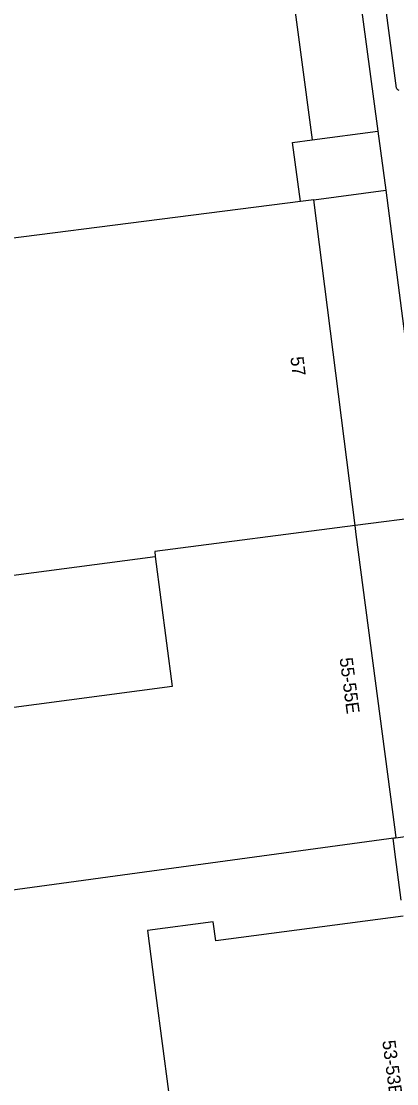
# Model space of a CAD drawing. Extents: x 160557 to 161245, y 385330 to 386505.
# Drawn here: x 161065.9 to 161094.5, y 385732.3 to 385813.3 of the extents above; entities that cross this region are included whole.
import ezdxf

# ---------------------------------------------------------------- set-up
doc = ezdxf.new("R2010")
doc.units = 0
for name, color, linetype in [('IMGEO_Pand', 7, 'Continuous'), ('IMGEO_Pand_nummerreeks', 7, 'Continuous'), ('IMGEO_Rijbaan_lokaal_open', 7, 'Continuous'), ('IMGEO_Voetpad_open', 7, 'Continuous')]:
    doc.layers.add(name, color=color, linetype=linetype)

msp = doc.modelspace()

# ---------------------------------------------------------------- linework, layer by layer
at = {"layer": 'IMGEO_Pand'}
for points in [[(161083.636, 385837.317), (161088.039, 385804.26)], [(161087.153, 385799.563), (161086.554, 385804.062), (161088.039, 385804.26)], [(161087.153, 385799.563), (161052.902, 385795.197)], [(161088.156, 385799.689), (161087.153, 385799.563)], [(161091.316, 385774.876), (161088.156, 385799.689)], [(161052.902, 385795.197), (161055.868, 385772.603), (161056.153, 385770.395), (161056.219, 385769.879), (161076.078, 385772.498)], [(161076.078, 385772.498), (161077.384, 385762.597), (161038.492, 385757.432), (161038.201, 385757.455), (161036.601, 385743.194), (161056.279, 385745.877), (161063.317, 385746.837), (161094.436, 385751.08), (161094.334, 385751.863), (161091.407, 385774.182), (161091.316, 385774.876)], [(161091.316, 385774.876), (161076.047, 385772.874), (161076.078, 385772.498)], [(161094.985, 385745.077), (161080.694, 385743.204), (161080.504, 385744.655), (161075.485, 385743.997), (161076.135, 385739.04), (161077.573, 385728.065), (161066.743, 385726.646)]]:
    msp.add_lwpolyline(points, dxfattribs=at)
at = {"layer": 'IMGEO_Rijbaan_lokaal_open'}
msp.add_lwpolyline([(161094.826, 385746.297), (161094.343, 385750), (161094.207, 385751.045), (161099.92, 385751.819)], dxfattribs=at)
at = {"layer": 'IMGEO_Voetpad_open'}
for points in [[(161090.577, 385836.855), (161089.36, 385832.82), (161089.359, 385832.428), (161093.052, 385804.928)], [(161094.479, 385808.205), (161091.834, 385828.126)], [(161088.039, 385804.26), (161093.052, 385804.928)], [(161093.052, 385804.928), (161093.658, 385800.418)], [(161088.156, 385799.689), (161093.658, 385800.418)], [(161093.658, 385800.418), (161096.873, 385775.58)], [(161096.873, 385775.58), (161091.316, 385774.876)]]:
    msp.add_lwpolyline(points, dxfattribs=at)
msp.add_arc((161094.684, 385808.264), 0.214, 196.13633, 261.58514, dxfattribs=at)

# ---------------------------------------------------------------- texts
at = {"layer": 'IMGEO_Pand_nummerreeks'}
for s, rotation, p in [('57', 277.2577, (161086.377, 385787.687)), ('55-55E', 277.47135, (161090.124, 385764.74)), ('53-53B', 277.468, (161093.382, 385735.573))]:
    msp.add_text(s, height=1, rotation=rotation, dxfattribs=at).set_placement(p)

doc.saveas('drawing.dxf')
